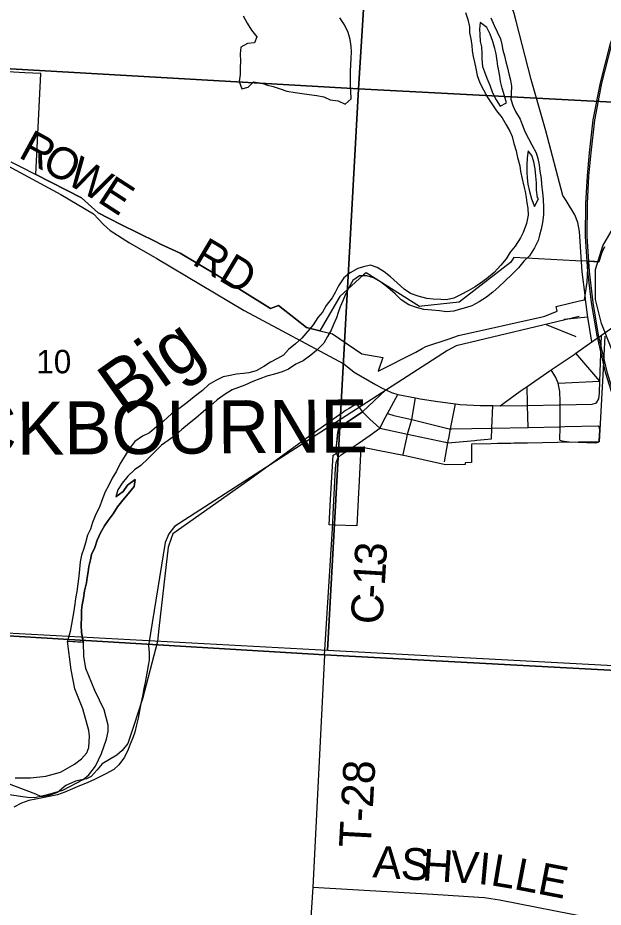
# Model space of a CAD drawing. Extents: x 114843 to 284848, y 317643 to 566895.
# Drawn here: x 210335 to 215850, y 326386 to 334768 of the extents above; entities that cross this region are included whole.
import ezdxf

# ---------------------------------------------------------------- set-up
doc = ezdxf.new("R2010")
doc.units = 0
for name, color, linetype in [('GM_X_City_Street', 7, 'Continuous'), ('GM_X_Corporation', 7, 'Continuous'), ('GM_X_Corporation_Text', 7, 'Continuous'), ('GM_X_County', 7, 'Continuous'), ('GM_X_County_Road', 7, 'Continuous'), ('GM_X_County_Road_Text', 7, 'Continuous'), ('GM_X_Major_River', 7, 'Continuous'), ('GM_X_Major_River_Text', 7, 'Continuous'), ('GM_X_Minor_Lake', 7, 'Continuous'), ('GM_X_Minor_River', 7, 'Continuous'), ('GM_X_Rail_Line', 7, 'Continuous'), ('GM_X_Section', 7, 'Continuous'), ('GM_X_Section_Text', 7, 'Continuous'), ('GM_X_Township', 7, 'Continuous'), ('GM_X_Township_Road', 7, 'Continuous'), ('GM_X_Township_Road_Text', 7, 'Continuous')]:
    doc.layers.add(name, color=color, linetype=linetype)

msp = doc.modelspace()

# ---------------------------------------------------------------- linework, layer by layer
at = {"layer": 'GM_X_City_Street'}
for p, q in [((215705, 331946), (215479.5, 331925.1)), ((215819.2, 331342.8), (215592.6, 331606.3)), ((215425, 331324), (215819.2, 331342.8)), ((213582.5, 331054.8), (213801, 331260.6)), ((215142.4, 330908.2), (215137.3, 331115.9)), ((215488.9, 330915.2), (215806.3, 330921.6)), ((214660.6, 330786.2), (214798.7, 330799.2))]:
    msp.add_line(p, q, dxfattribs=at)
for points in [[(215785.5, 331138), (215809.4, 331176.1), (215815.2, 331234.3), (215819.2, 331342.8), (215835.2, 331778.4)], [(215442.8, 330787.8), (215443.6, 330914.3), (215444, 330990.3), (215443.6, 331120.9), (215443.5, 331152.6), (215443.1, 331246.8), (215425, 331324), (215404.6, 331378.9), (215361, 331448.9)], [(215137.3, 331115.9), (215137, 331129), (215133, 331294.6)], [(213965.2, 330651.5), (213999.4, 330808.1), (214007, 330842.9), (214046.5, 330983.5), (214082.5, 331187.8)], [(214394.9, 330804.8), (214412.3, 330893.5), (214458.6, 331129.5)], [(214798.7, 330799.2), (214802.2, 330901.3), (214809.5, 331113.3)], [(214880.7, 331111.8), (215137.3, 331115.9), (215433.8, 331120.7), (215443.6, 331120.9), (215745.6, 331125.8), (215785.5, 331138)], [(213582.5, 331054.8), (213652.4, 330984.6), (213745.9, 330901.5), (214007, 330842.9), (214364.8, 330767.4), (214386.5, 330761.8), (214642.2, 330784.4), (214660.6, 330786.2)], [(213818.3, 331038.2), (213878.6, 331020.3), (214046.5, 330983.5), (214399.1, 330893.4), (214412.3, 330893.5), (214425, 330893.6), (214802.2, 330901.3), (215142.4, 330908.2), (215435.9, 330914.1), (215443.6, 330914.3), (215488.9, 330915.2)], [(215806.9, 330767.3), (215810.8, 330781.3), (215818.5, 330885.6), (215812.4, 330915.6), (215806.3, 330921.6)], [(214355.5, 330582.9), (214386.5, 330761.8), (214393.1, 330795.9), (214394.9, 330804.8)], [(215442.8, 330787.8), (215460.8, 330779.9), (215530.9, 330772.2), (215780.9, 330763.2), (215806.9, 330767.3)]]:
    msp.add_lwpolyline(points, dxfattribs=at)
at = {"layer": 'GM_X_Corporation'}
for points in [[(215862.2, 332609.8), (215837.4, 332557.6), (215809, 332467.9), (215766.8, 332470.3), (215758.1, 332470.8), (215709.6, 332473.5), (215590.1, 332476.6), (215008, 332508.9), (214977.7, 332461.9), (214492.4, 332086.7), (214143, 332051.1), (214120.2, 332048.8), (213616.2, 332365.9), (213593.4, 332344.4), (213368.5, 332142.3), (213248.3, 331936), (213180, 331819.5), (213056.1, 331849.3), (212952.1, 331932.4), (212790.9, 332056.4), (212716.6, 332027), (212208.8, 332346.5), (211864.8, 332550.1), (211680.7, 332635.1), (211638.4, 332656.2), (211306.5, 332821.6), (211091.8, 332928.5), (210935.8, 333070.4), (210506.8, 333290.1), (210553.3, 334243.3), (210400.8, 334250.6), (210240.2, 334258.4)], [(210270, 333411.4), (210358.8, 333365.9), (210506.8, 333290.1), (210935.8, 333070.4), (211091.8, 332928.5), (211306.5, 332821.6), (211638.4, 332656.2), (211680.7, 332635.1), (211864.8, 332550.1), (212208.8, 332346.5), (212716.6, 332027), (212790.9, 332056.4), (212952.1, 331932.4), (213056.1, 331849.3), (213180, 331819.5), (213299.4, 331790.8), (213576.3, 331602.2), (213774.1, 331566.8), (213730.2, 331436.8), (214085.4, 331617.8), (214145.9, 331651.2), (214180.1, 331669.7), (214399.6, 331743.5), (214486.8, 331772.9), (215273.9, 331950.6), (215298.8, 331956.2), (215416.5, 332002.4), (215406.2, 332046.8), (215535, 332077.7), (215626.6, 332099.7), (215674.9, 332111.3), (215698.8, 332276.9), (215709.6, 332473.5), (215758.1, 332470.8), (215766.8, 332470.3), (215809, 332467.9), (215837.4, 332557.6), (215862.2, 332609.8)], [(215866.6, 331766.2), (215846.7, 331402.4), (215812.2, 330773.1), (215420.8, 330765.9), (215137.8, 330760.7), (215009.4, 330758.3), (214980.5, 330757.8), (214855.5, 330755.5), (214795, 330754.3), (214610.8, 330750.9), (214608.9, 330575.9), (214549.2, 330574.5), (214549, 330558.2), (214364.5, 330556.5), (214153.5, 330603.2), (214001, 330636.9), (213566.4, 330721.7), (213557.2, 330530), (213548.2, 330343.3), (213545.8, 330293.9), (213539.5, 330162.4), (213530.7, 329980), (213319.9, 329987.7), (213269.3, 329989.5), (213281, 330228.5), (213305, 330646), (213319.1, 330653.6), (213338.5, 330664.2), (213337.8, 330686.6), (213337.5, 330732.4), (213350.9, 330863.5), (213359.9, 330896.3), (213380.6, 330923.9), (213581.3, 331057.6), (213557.7, 331090.8), (213527.9, 331126.8), (213492.6, 331106.8), (213457.4, 331086.9), (213422.1, 331066.9), (213389.6, 331043.6), (213356.1, 331019.7), (213268.8, 330957.3), (213086.6, 330827), (212520.8, 330416.6), (211795.4, 329905.9), (211780.1, 329861.2), (211751.6, 329778.3), (211711.5, 329424.6), (211664.7, 329012.5), (211651, 328891.7), (211509.7, 328351), (211424.3, 328090), (211372.6, 327927.5), (211318.9, 327861.9), (211268.6, 327820.5), (211129.6, 327736.5), (211081.7, 327680.6), (211025.6, 327618.6), (210982.4, 327594.7), (210878.3, 327573.6), (210839.2, 327555.9), (210786.5, 327532), (210710.4, 327465.9), (210626.6, 327438.6), (210558.3, 327427.5), (210506, 327451), (210047.7, 327625.7)]]:
    msp.add_lwpolyline(points, dxfattribs=at)
at = {"layer": 'GM_X_County'}
for points in [[(234341.9, 327550.6), (226717.6, 328003.9), (223790.5, 328228.4), (218560.3, 328475.9), (218545.2, 328479.5), (213224.9, 328764.7), (208151.1, 329070.4), (208095.2, 329072.5), (206186.9, 329142.4), (202769.6, 329336.1), (202309.8, 329362.2), (198524.2, 329604), (197723.9, 329650.3), (193707.8, 329789.4), (193407.6, 329798.8), (192869.2, 329809.1), (189197.4, 329916.7), (185190.3, 330011.9), (181070.3, 330252.9), (177726, 330436.1)], [(177726, 330436.1), (181070.3, 330252.9), (185190.3, 330011.9), (189197.4, 329916.7), (192869.2, 329809.1), (193407.6, 329798.8), (193707.8, 329789.4), (197723.9, 329650.3), (198524.2, 329604), (202309.8, 329362.2), (202769.6, 329336.1), (206186.9, 329142.4), (208095.2, 329072.5), (208151.1, 329070.4), (213224.9, 328764.7), (218545.2, 328479.5), (218560.3, 328475.9), (223790.5, 328228.4), (226717.6, 328003.9), (234341.9, 327550.6)]]:
    msp.add_lwpolyline(points, dxfattribs=at)
at = {"layer": 'GM_X_County_Road'}
for points in [[(215030.3, 334736.4), (215012.1, 334807.6), (214992.5, 334862.7), (214948.8, 334934.4), (214893, 335018), (214604.4, 335414.4), (214235.9, 335911.2), (213741.2, 336591.8), (213709.7, 336639.6), (213680.4, 336701.8), (213675.1, 336771.4), (213729.6, 337861.8), (213798.8, 338930.7), (213818.3, 339221.3)], [(215645.5, 332468.8), (215627.2, 332754.5), (215612.1, 332838.4), (215582.8, 332912.6), (215500.2, 333046.5), (215471.1, 333091.9), (215311.1, 333703.3), (215170.3, 334186.9), (215030.3, 334736.4)], [(210240.6, 333372.4), (210740.7, 333103.8), (211047.1, 332921.3), (211141.2, 332821), (211205.3, 332762.8), (211387.5, 332646.5), (211645.9, 332500.1), (212467, 332010.6), (213407.4, 331506), (213503.8, 331430), (213705.7, 331312.4)], [(215679.3, 332155.7), (215651.5, 332375.3), (215645.5, 332468.8)], [(215742.7, 331715.7), (215835.2, 331778.4), (216078.1, 331949.3), (216522.3, 332259.7), (216596.5, 332307.7), (216644.6, 332335.8), (216675.2, 332347.9), (216712.5, 332358), (216749.6, 332362.1), (216784.1, 332362.9), (217852.7, 332297.2), (218634.1, 332248.8)], [(215742.7, 331715.7), (215705, 331946), (215684.6, 332113.9), (215679.3, 332155.7)], [(213915.2, 331218.3), (214082.5, 331187.8), (214126.4, 331177.8), (214293.6, 331153.2), (214458.6, 331129.5), (214503.1, 331123), (214690.4, 331115.8), (214809.5, 331113.3), (214880.7, 331111.8), (215067.1, 331250), (215133, 331294.6), (215361, 331448.9), (215576.2, 331594.6), (215592.6, 331606.3), (215742.7, 331715.7)], [(213705.7, 331312.4), (213710.3, 331309.8), (213760.2, 331280), (213801, 331260.6), (213854.8, 331237.5), (213915.2, 331218.3)], [(213307.5, 330093.1), (213328.4, 330520.1), (213333.2, 330577.7), (213352.5, 330623.7), (213382.4, 330650.1), (213541.4, 330757.3), (213656.1, 330834.1), (213745.9, 330901.5), (213798.9, 331005.3), (213818.3, 331038.2), (213915.2, 331218.3)], [(213226.1, 328761.9), (213303.1, 330002.3), (213307.5, 330093.1)]]:
    msp.add_lwpolyline(points, dxfattribs=at)
at = {"layer": 'GM_X_Major_River'}
for p, q in [((210805, 328893.3), (210952.6, 328885.4)), ((210826, 328892.2), (210930.2, 328886.6))]:
    msp.add_line(p, q, dxfattribs=at)
for points in [[(214551.6, 334817.4), (214574, 334751.4), (214590.4, 334681.4), (214590.7, 334625.3), (214603, 334571.3), (214611.4, 334507.3), (214615.7, 334457.2), (214626, 334403.2), (214638.3, 334351.2), (214650.7, 334289.2), (214663, 334225.2), (214687.4, 334155.3), (214721.8, 334089.4), (214762.2, 334013.5), (214806.5, 333947.7), (214844.8, 333891.8), (214897.2, 333824.1), (214935.5, 333758.2), (214969.8, 333700.4), (214992.1, 333650.4), (215008.5, 333584.4), (215030.9, 333514.5), (215041.2, 333452.4), (215065.7, 333372.5), (215072, 333318.4), (215086.4, 333250.4), (215102.8, 333182.4), (215115.1, 333130.4), (215123.4, 333074.4), (215129.7, 333024.4), (215140, 332974.3), (215144.4, 332908.3), (215126.8, 332830.1), (215095.4, 332745.7), (215069.7, 332693.5), (215020.3, 332617.1), (214974.6, 332560.7), (214937.1, 332496.4), (214885.5, 332436), (214822, 332367.5), (214750.4, 332309), (214694.7, 332268.6), (214643, 332234.2), (214577.3, 332195.7), (214513.6, 332161.3), (214441.9, 332126.8), (214374.1, 332110.4), (214322.1, 332114.1), (214248.2, 332117.6), (214188.2, 332123.2), (214106.2, 332144.8), (214034.1, 332168.4), (213973.9, 332210.1), (213907.7, 332269.7), (213847.4, 332327.4), (213785.2, 332375.1), (213721, 332414.8), (213656.9, 332438.4), (213591.1, 332422), (213537.3, 332405.6), (213465.6, 332365.1), (213405.9, 332318.7), (213356.5, 332242.3), (213324.9, 332180), (213297.2, 332127.8), (213239.7, 332055.3), (213206.1, 331995), (213162.5, 331944.7), (213117, 331874.3), (213067.4, 331815.9), (213009.8, 331747.4), (212952.2, 331695), (212886.6, 331642.5), (212837, 331590.1), (212783.2, 331557.8), (212717.5, 331521.3), (212651.9, 331480.8), (212582.2, 331440.3), (212512.4, 331421.9), (212460.5, 331415.5), (212394.6, 331409.1), (212320.8, 331392.7), (212268.9, 331384.3), (212201.2, 331349.8), (212135.5, 331311.4), (212073.9, 331254.9), (211996.3, 331196.3), (211926.8, 331139.8), (211851.2, 331083.3), (211783.6, 331034.8), (211708, 330968.2), (211642.4, 330913.7), (211574.9, 330855.3), (211511.1, 330824.8)], [(214690, 334724.1), (214684.4, 334659.9), (214686.7, 334609.9), (214691.1, 334545.8), (214703.3, 334495.8), (214705.7, 334431.8), (214708, 334381.7), (214714.4, 334309.6), (214732.7, 334259.7), (214755.1, 334197.7), (214781.4, 334131.8), (214807.8, 334061.9), (214842.2, 333996), (214878.5, 333936.1), (214940.2, 333966.5), (214919.9, 334032.5), (214899.5, 334104.5), (214881.1, 334166.5), (214874.8, 334216.5), (214862.4, 334284.5)], [(214862.4, 334284.5), (214856.3, 334312.5), (214852, 334362.6), (214841.6, 334428.6), (214829.3, 334478.6), (214810.9, 334544.6), (214786.5, 334614.5), (214754.2, 334676.4), (214690, 334724.1)], [(214791.6, 334768.8), (214822, 334696.8), (214852.3, 334636.9), (214882.7, 334569)], [(214882.7, 334569), (214895, 334515), (214905.3, 334463), (214919.6, 334409), (214933.9, 334353.1), (214948.3, 334297.1), (214962.6, 334241.1), (214976.9, 334179.1), (214985.2, 334125), (214983.7, 334052.9), (214980, 334002.8), (214998.3, 333940.9), (215024.6, 333884.9), (215067, 333813.1), (215087.3, 333763.1), (215111.7, 333697.2), (215146, 333631.3), (215176.3, 333571.4), (215218.8, 333495.6), (215233.1, 333443.6), (215245.4, 333383.6), (215253.7, 333323.5), (215264.2, 333253.5), (215268.5, 333201.5), (215278.9, 333119.4), (215283.3, 333057.4), (215287.8, 332979.3), (215288.2, 332911.2), (215278.6, 332839), (215265, 332774.8), (215251.4, 332720.7), (215237.7, 332668.5), (215202.1, 332600.2), (215154.7, 332523.8), (215101, 332475.4), (215051.4, 332413), (214993.9, 332350.6), (214924.4, 332286), (214866.7, 332233.6), (214811.1, 332181.2), (214749.5, 332136.7), (214681.8, 332092.3), (214614.1, 332053.8), (214562.3, 332037.4), (214494.5, 332019), (214442.6, 332002.6), (214374.7, 331998.2), (214306.7, 332007.8), (214234.8, 332013.4), (214160.8, 332018.9), (214090.8, 332036.5), (214018.7, 332064.1), (213946.6, 332109.7), (213890.3, 332165.5), (213822, 332227.1), (213751.8, 332280.8), (213687.6, 332318.5), (213623.6, 332336.1), (213555.7, 332337.7), (213492, 332291.2), (213450.5, 332220.8), (213426.8, 332170.6), (213397.3, 332102.3), (213371.6, 332044.1), (213352, 331991.9), (213336.3, 331939.7), (213310.7, 331877.5), (213289, 331825.3), (213253.4, 331765), (213217.9, 331702.6), (213150.3, 331634.1), (213096.7, 331589.7), (213025.1, 331535.2), (212953.4, 331502.7), (212885.7, 331458.2), (212825.9, 331431.8), (212754.2, 331409.4), (212680.4, 331390.9), (212616.6, 331366.4), (212550.8, 331340), (212473.1, 331307.5), (212415.3, 331285.1), (212355.5, 331260.7), (212289.8, 331220.2), (212212.3, 331167.7), (212152.6, 331115.2), (212085.1, 331056.7), (212013.5, 330996.2), (211953.9, 330947.7), (211880.3, 330887.2), (211816.7, 330830.7), (211751.1, 330784.2), (211689.4, 330739.8), (211623.9, 330673.3), (211560.4, 330610.8), (211494.8, 330548.3), (211435.1, 330507.9), (211371.5, 330449.4), (211318, 330381), (211278.4, 330318.6), (211258.9, 330252.4)], [(215144.7, 333515.2), (215135.1, 333447), (215129.5, 333380.9), (215130, 333310.8), (215132.3, 333260.7), (215140.6, 333198.7), (215155, 333130.7), (215173.4, 333062.7), (215203.8, 332990.8), (215239.3, 333061.1)], [(215239.3, 333061.1), (215231.3, 333073.1), (215222.8, 333145.1), (215220.4, 333213.2), (215214.1, 333275.2), (215207.7, 333343.3), (215197.3, 333411.3), (215176.9, 333471.3), (215144.7, 333515.2)], [(211511.1, 330824.8), (211437.5, 330776.3), (211384, 330705.9), (211348.4, 330643.5), (211300.9, 330567.1), (211265.4, 330496.8), (211223.9, 330428.5), (211194.3, 330364.2), (211158.7, 330299.9), (211127.2, 330219.6), (211105.6, 330157.3), (211070.1, 330089), (211038.5, 330012.7), (211019, 329948.5), (210993.3, 329892.3), (210973.8, 329820.1), (210958.1, 329765.9), (210934.5, 329703.6), (210922.9, 329639.5), (210917.3, 329571.4), (210909.7, 329505.2), (210900.2, 329433.1), (210890.6, 329362.9), (210879, 329296.7), (210873.3, 329244.6), (210861.8, 329178.5), (210850.2, 329108.3), (210840.5, 329052.2), (210829, 328984), (210804.8, 328892.8)], [(211511.1, 330824.8), (211437.5, 330776.3), (211384, 330705.9), (211348.4, 330643.5), (211300.9, 330567.1), (211265.4, 330496.8), (211223.9, 330428.5), (211194.3, 330364.2), (211158.7, 330299.9), (211127.2, 330219.6), (211105.6, 330157.3), (211070.1, 330089), (211038.5, 330012.7), (211019, 329948.5), (210993.3, 329892.3), (210973.8, 329820.1), (210958.1, 329765.9), (210934.5, 329703.6), (210922.9, 329639.5), (210917.3, 329571.4), (210909.7, 329505.2), (210900.2, 329433.1), (210890.6, 329362.9), (210879, 329296.7), (210873.3, 329244.6), (210861.8, 329178.5), (210850.2, 329108.3), (210840.5, 329052.2), (210829, 328984), (210805, 328893.3)], [(211258.9, 330252.4), (211328.5, 330302.9), (211370.1, 330363.3), (211439.7, 330415.8), (211430.1, 330349.6), (211374.5, 330283.2), (211325, 330222.8), (211273.4, 330160.4), (211233.8, 330094.1), (211186.3, 330031.7), (211150.6, 329981.4), (211113.1, 329915.1), (211081.5, 329844.8), (211061.9, 329776.5), (211028.4, 329710.2), (211018.7, 329660.1), (211005.1, 329597.9), (210997.4, 329547.8), (210989.7, 329493.7), (210982, 329441.6), (210964.5, 329367.4), (210952.9, 329299.2), (210941.3, 329237), (210935.6, 329186.9), (210936, 329118.8), (210932.5, 329044.7), (210934.9, 328974.7), (210952.8, 328884.2)], [(210952.6, 328885.4), (210934.9, 328974.7), (210932.5, 329044.7), (210936, 329118.8), (210935.6, 329186.9), (210941.3, 329237), (210952.9, 329299.2), (210964.5, 329367.4), (210982, 329441.6), (210989.7, 329493.7), (210997.4, 329547.8), (211005.1, 329597.9), (211018.7, 329660.1), (211028.4, 329710.2), (211061.9, 329776.5), (211081.5, 329844.8), (211113.1, 329915.1), (211150.6, 329981.4), (211186.3, 330031.7), (211233.8, 330094.1), (211273.4, 330160.4), (211325, 330222.8), (211374.5, 330283.2), (211430.1, 330349.6), (211439.7, 330415.8), (211370.1, 330363.3), (211328.5, 330302.9), (211258.9, 330252.4)], [(210233.5, 327452.1), (210425.3, 327422.8), (210495.2, 327421), (210626.3, 327452.7), (210760.5, 327488.1), (210951.7, 327591), (211003.4, 327633.3), (211068.9, 327715.7), (211124.3, 327834.2), (211171.6, 327970.7), (211187.2, 328042.9), (211186.9, 328103), (211148.3, 328245.2), (211059.6, 328427.3), (210976.8, 328635.4), (210958.3, 328751.6), (210952.8, 328884.2)], [(210984.5, 327841.7), (211004.2, 327891.9), (211011.7, 327998.1), (211005.5, 328052.2), (210948.6, 328254.5), (210873.8, 328444.6), (210837.1, 328622.9), (210804.8, 328893.3)], [(210310.6, 327604.7), (210456.4, 327605.3), (210600.1, 327619.8), (210737.7, 327660.4), (210869.1, 327733), (210936.8, 327785.4), (210984.5, 327841.7)]]:
    msp.add_lwpolyline(points, dxfattribs=at)
at = {"layer": 'GM_X_Minor_Lake'}
msp.add_lwpolyline([(212457.4, 334787.2), (212496.8, 334716.8), (212536.3, 334650.5), (212587.9, 334590), (212565.5, 334532), (212499.5, 334526.5), (212437.3, 334492.8), (212428.9, 334428.8), (212432.4, 334358.6), (212430, 334300.5), (212429.6, 334234.4), (212421.1, 334166.4), (212444.6, 334100.1), (212504.7, 334115.7), (212555, 334165.5), (212634.8, 334152.9), (212686.6, 334132.5), (212742.5, 334120.1), (212808.3, 334099.6), (212870.1, 334077.2), (212947.9, 334062.6), (213015.8, 334054.1), (213081.6, 334045.7), (213151.5, 334035.2), (213217.4, 334022.7), (213279.1, 333996.2), (213353, 333985.7), (213418.7, 333955.2), (213475, 334004.9), (213473.5, 334075.1), (213470, 334143.2), (213468.4, 334211.4), (213470.8, 334265.4), (213473.2, 334323.5), (213475.6, 334383.6), (213478.1, 334447.7), (213474.4, 334497.8), (213464.9, 334562), (213447.3, 334630.2), (213413.9, 334700.6), (213368.4, 334769)], dxfattribs=at)
at = {"layer": 'GM_X_Minor_River'}
for points in [[(215624.3, 331954), (214466.5, 331676.6), (214382.1, 331633.4), (211812, 329973), (211759.3, 329905.4), (211722.6, 329823.6), (211565.1, 328853.7)], [(215311.7, 331879.1), (215592.5, 331763.9)], [(211565.4, 328852.5), (211573.2, 328783.9), (211571.5, 328715.8), (211563.7, 328665.6), (211550.1, 328593.4), (211536.5, 328503.2), (211522.8, 328447), (211509.2, 328374.8), (211495.5, 328304.6), (211481.8, 328238.4), (211468.2, 328168.2), (211454.5, 328104), (211436.8, 328035.8), (211419.1, 327981.6), (211393.5, 327921.4), (211375.7, 327871.2), (211340.1, 327800.9), (211288.5, 327728.6), (211238.8, 327684.3), (211165.1, 327641.9), (211109.3, 327613.7), (211057.5, 327589.4), (210987.8, 327557.1), (210918, 327528.8), (210850.2, 327502.5), (210778.5, 327470.2), (210708.7, 327443.8), (210646.9, 327431.6), (210569.1, 327417.3), (210505.3, 327405), (210439.4, 327390.7), (210371.6, 327366.4), (210297.9, 327328.1)]]:
    msp.add_lwpolyline(points, dxfattribs=at)
at = {"layer": 'GM_X_Rail_Line'}
for points in [[(218246.4, 328495.3), (218095.8, 328825.5), (217996, 328969.3), (216291, 331113.3), (215991.4, 331518.8), (215930.5, 331642), (215832.6, 331885.9), (215778.9, 332112.6), (215778, 332395.9), (215847.5, 332618.8), (216250.9, 333315.9), (217201, 335629.9)], [(217372.1, 328534.4), (217212.9, 328796.1), (217129.9, 328932.4), (216502.6, 329933), (216342.2, 330220.4), (216258.8, 330386.4), (216198.1, 330520.5), (216091.5, 330767.7), (215993.8, 331036.5), (215874.9, 331416.4), (215792, 331775.4), (215739.5, 332083.8), (215706.3, 332375.8), (215684.5, 332706.4), (215686, 333018.9), (215700.8, 333277.4), (215720.3, 333495.8), (215755.8, 333806.1), (215823.9, 334156.4), (215918.3, 334524.9), (216130.7, 335113)], [(217385, 328542.3), (217225.8, 328803.9), (217142.8, 328940.3), (216515.7, 329940.7), (216355.6, 330227.5), (216272.4, 330392.9), (216212, 330526.6), (216105.6, 330773.2), (216008.1, 331041.3), (215889.5, 331420.3), (215806.8, 331778.4), (215754.5, 332085.9), (215721.3, 332377.1), (215699.6, 332706.8), (215701.2, 333018.5), (215715.9, 333276.3), (215735.4, 333494.2), (215770.8, 333803.8), (215838.7, 334153.1), (215932.8, 334520.5), (216144.8, 335107.4)]]:
    msp.add_lwpolyline(points, dxfattribs=at)
at = {"layer": 'GM_X_Section'}
for points in [[(208485.6, 339850.8), (213886.9, 339535.8), (213546, 334098.4), (208132.8, 334409.4)], [(213886.9, 339535.8), (219114.3, 339232.4), (218755.3, 333824.9), (213546, 334098.4)], [(208132.8, 334409.4), (213546, 334098.4), (213252.7, 328805.6), (207789.5, 329099.8)], [(213546, 334098.4), (218755.3, 333824.9), (218462, 328526.8), (213252.7, 328805.6)]]:
    msp.add_lwpolyline(points, close=True, dxfattribs=at)
at = {"layer": 'GM_X_Township'}
for points in [[(202908.7, 326135.9), (202904.2, 326408.6), (202925.2, 326713.8), (202965.1, 326836.8), (203088.7, 327107.6), (203133.3, 327311), (203173.2, 327434), (203239.3, 327551.4), (203415.1, 327801.1), (203516, 327989.3), (203544.2, 328098.1), (203544.3, 328212.4), (203498.6, 328442.3), (203481.7, 328494.2), (203419.9, 328609.5), (203250.3, 328829.3), (202992.1, 329093.7), (202862.3, 329211.9), (202769.6, 329336.1), (206186.9, 329142.4), (208095.2, 329072.5), (208151.1, 329070.4), (213224.9, 328764.7), (218545.2, 328479.5)], [(218545.2, 328479.5), (213224.9, 328764.7), (208151.1, 329070.4), (208095.2, 329072.5), (206186.9, 329142.4), (202769.6, 329336.1)]]:
    msp.add_lwpolyline(points, dxfattribs=at)
at = {"layer": 'GM_X_Township_Road'}
for p, q in [((213226.1, 328761.9), (213113.9, 326575.1)), ((213113.9, 326575.1), (212918.3, 323347.1))]:
    msp.add_line(p, q, dxfattribs=at)
for points in [[(213352.5, 330623.7), (213344.4, 330653.7), (213339, 330683.8), (213338.6, 330729.6), (213352.1, 330860.7), (213361.1, 330893.5), (213381.8, 330921.1), (213582.5, 331054.8)], [(213113.9, 326575.1), (214244.4, 326508.5), (214677.4, 326482.4), (214733.4, 326477.4), (214790.8, 326468.6), (214873.7, 326454.6), (215736.1, 326287), (217300.3, 325987.8), (217461.6, 325956.9)]]:
    msp.add_lwpolyline(points, dxfattribs=at)

# ---------------------------------------------------------------- texts
at = {"layer": 'GM_X_Corporation_Text'}
msp.add_text('LOCKBOURNE', height=500.04, rotation=0.41336, dxfattribs=at).set_placement((208952.3, 330639.1))
at = {"layer": 'GM_X_County_Road_Text'}
for s, height, rotation, p in [('R', 300, 331.49659, (210331.2, 333458.2)), ('O', 300, 331.2263, (210547.4, 333340.8)), ('W', 300, 329.66506, (210776.9, 333214.8)), ('E', 300, 327.11143, (211074, 333041.1)), ('RD', 300.02, 329.19419, (211966.3, 332451.1)), ('3', 300, 86.47816, (213803.4, 329595)), ('1', 300, 86.45418, (213792.1, 329411.8)), ('-', 300, 86.4476, (213784.5, 329289.9)), ('C', 300, 86.44587, (213769.3, 329045.8))]:
    msp.add_text(s, height=height, rotation=rotation, dxfattribs=at).set_placement(p)
at = {"layer": 'GM_X_Major_River_Text'}
msp.add_text('Big', height=500.11, rotation=35.4241, dxfattribs=at).set_placement((211330.4, 331007.5))
at = {"layer": 'GM_X_Section_Text'}
msp.add_text('10', height=221.02, rotation=0.41339, dxfattribs=at).set_placement((210511, 331415.9))
at = {"layer": 'GM_X_Township_Road_Text'}
for s, height, rotation, p in [('T-28', 300.02, 86.88034, (213659.8, 326940.6)), ('A', 300, 356.43239, (213673.6, 326668.2)), ('S', 300, 356.43404, (213937.2, 326651.7)), ('H', 300, 356.43487, (214139.2, 326639.1)), ('V', 300, 356.24969, (214402.4, 326622.7)), ('I', 300, 354.76032, (214663.8, 326605.6)), ('L', 300, 350.48118, (214780.7, 326595.1)), ('L', 300, 349.08166, (215000.1, 326558.4)), ('E', 300, 349.02451, (215220.4, 326515.9))]:
    msp.add_text(s, height=height, rotation=rotation, dxfattribs=at).set_placement(p)

doc.saveas('drawing.dxf')
